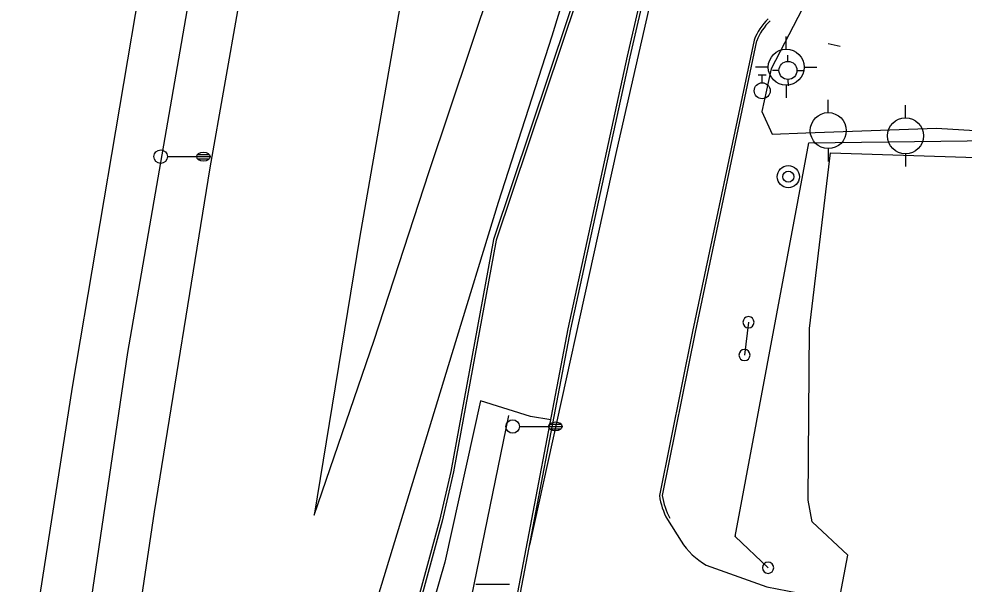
# Model space of a CAD drawing. Extents: x 2145380 to 2156929, y 139568 to 149130.
# Drawn here: x 2150853.5 to 2151063.6, y 147232.9 to 147358.5 of the extents above; entities that cross this region are included whole.
import ezdxf

# ---------------------------------------------------------------- set-up
doc = ezdxf.new("R2010")
doc.units = 0
for name, color, linetype in [('Default', 7, 'Continuous'), ('TOPO_Asphalt', 7, 'Continuous'), ('TOPO_Concrete', 7, 'Continuous'), ('TOPO_Curb Back', 7, 'Continuous'), ('TOPO_Fence', 7, 'Continuous'), ('TOPO_Light Pole', 7, 'Continuous'), ('TOPO_Misc', 7, 'Continuous'), ('TOPO_Power Pole', 7, 'Continuous'), ('TOPO_San Manhole', 7, 'Continuous'), ('TOPO_Sign', 7, 'Continuous'), ('TOPO_Tree', 7, 'Continuous'), ('TOPO_Wall Freestanding', 7, 'Continuous'), ('TOPO_Water Fire Hydrant', 7, 'Continuous'), ('TOPO_Water Valve', 7, 'Continuous')]:
    doc.layers.add(name, color=color, linetype=linetype)

# ---------------------------------------------------------------- blocks, each defined once
blk = doc.blocks.new('LP')
at = {"layer": 'TOPO_Light Pole'}
blk.add_line((3.81, 0), (20.32, 0), dxfattribs=at)
for points in [[(20.32, 0), (27.94, 0)], [(20.32, 0), (23.5, 0)], [(20.83, 1.27), (27.43, 1.27)], [(20.83, 1.27), (23.5, 1.27)], [(23.71, 1.27), (27.43, 1.27)], [(23.71, 0), (27.94, 0)], [(20.83, -1.27), (27.43, -1.27)], [(20.83, -1.27), (23.5, -1.27)], [(23.71, -1.27), (27.43, -1.27)]]:
    blk.add_lwpolyline(points, dxfattribs=at)
blk.add_circle((0, 0), 3.81, dxfattribs=at)
blk.add_ellipse((24.13, 0), major_axis=(3.81, 0), ratio=0.666667, dxfattribs=at)
blk = doc.blocks.new('FIRHYD')
at = {"layer": 'TOPO_Water Fire Hydrant'}
for p, q in [((-0.02, 10.16), (-0.03, 17.34)), ((10.16, 0.02), (17.34, 0.03)), ((-10.16, -0.02), (-17.34, -0.03)), ((0.02, -10.16), (0.03, -17.34))]:
    blk.add_line(p, q, dxfattribs=at)
blk.add_circle((0, 0), 10.16, dxfattribs=at)
blk = doc.blocks.new('POST')
at = {"layer": 'TOPO_Misc'}
for start, end in [(90, 180), (180, 270), (360, 90), (270, 0)]:
    blk.add_arc((-0.01, 0.03), 3.16, start, end, dxfattribs=at)
blk = doc.blocks.new('POWPOL')
at = {"layer": 'TOPO_Power Pole'}
for p, q in [((0, 10.16), (0, 17.34)), ((0, -10.16), (0, -17.34))]:
    blk.add_line(p, q, dxfattribs=at)
blk.add_circle((0, 0), 10.16, dxfattribs=at)
blk = doc.blocks.new('WATVAL')
at = {"layer": 'Default'}
for p, q in [((-2.25, 9), (2.25, 9)), ((0, 4.5), (0, 9))]:
    blk.add_line(p, q, dxfattribs=at)
blk.add_circle((0, 0), 4.5, dxfattribs=at)
blk = doc.blocks.new('EXMHSS')
at = {"layer": 'Default'}
for radius in [6.3, 3.13]:
    blk.add_circle((0, 0), radius, dxfattribs=at)

msp = doc.modelspace()

# ---------------------------------------------------------------- linework, layer by layer
at = {"layer": 'TOPO_Asphalt'}
for points in [[(2151148.58, 148387.71), (2151085.35, 148183.97), (2151069.92, 148133.07), (2151057.83, 148094.37), (2151049.57, 148067.66), (2151035.93, 148022.98), (2151024.64, 147984.83), (2151012.64, 147943.42), (2151001.98, 147906), (2150990.9, 147865.2), (2150980.73, 147826.5), (2150968.97, 147781.23), (2150957.45, 147734.97), (2150948.5, 147698.21), (2150935.23, 147640.33), (2150928.26, 147609.37), (2150921.99, 147580.12), (2150903.41, 147490.92), (2150881.14, 147370.04), (2150865.32, 147276.63), (2150852.01, 147191.15), (2150840.13, 147102.7), (2150828.19, 147005.35), (2150817.7, 146900.58)], [(2151006.56, 147691.16), (2150992.5, 147631.26), (2150977.78, 147565.04), (2150959.56, 147475.96), (2150943.48, 147391.41), (2150929.21, 147309.79), (2150919.13, 147248.19), (2150932.49, 147287.08), (2150944.65, 147324.35), (2150958.68, 147366.43), (2150972.35, 147411.45)], [(2150900.19, 147099.76), (2150907.43, 147133.87), (2150920.61, 147185.98), (2150930.2, 147219.74), (2150949.81, 147284.16), (2150960.12, 147317.76), (2150972.04, 147354.75), (2150985.94, 147400.03), (2150998.89, 147441.4), (2151013.48, 147488.89), (2151027.62, 147533.42), (2151037.3, 147564.38), (2151048.91, 147602.97), (2151053.19, 147617.43), (2151054.36, 147617.07), (2151045.64, 147582.03), (2151033.02, 147528.36), (2151016.82, 147460.74), (2151003.63, 147405.03), (2150986.37, 147329.26), (2150967.03, 147241.55)], [(2150862.87, 147102.56), (2150871.89, 147169.89), (2150883.68, 147248.97), (2150896.04, 147325.42), (2150908.8, 147397.79), (2150925.39, 147484.38), (2150943.31, 147572.06)], [(2151006.27, 147237.11), (2151019.8, 147232.28), (2151035.84, 147229.14), (2151037.81, 147239.34), (2151029.86, 147246.74), (2151028.95, 147251.58), (2151029.27, 147289.66), (2151033.95, 147328.73), (2151131.17, 147325.61), (2151125.04, 147239.45), (2151136.04, 147206.84), (2151196.95, 147204.51), (2151373.38, 147204.54), (2151373.14, 147190.75), (2151212.92, 147190.43)], [(2150997.66, 147247.23), (2151000.72, 147242.42)]]:
    msp.add_lwpolyline(points, dxfattribs=at)
msp.add_arc((2151014.18, 147250.95), 15.94, 212.3474, 240.2278, dxfattribs=at)
at = {"layer": 'TOPO_Concrete'}
msp.add_lwpolyline([(2150971.74, 147269.4), (2150967.22, 147270.16), (2150956.14, 147273.62), (2150948.18, 147237.8), (2150936.69, 147197.9), (2150925.39, 147147.18), (2150922.83, 147147.9)], dxfattribs=at)
at = {"layer": 'TOPO_Curb Back'}
for points in [[(2151030.36, 147540.35), (2151008.31, 147465.38), (2150987.94, 147395.68), (2150959.02, 147309.46), (2150949.52, 147257.94), (2150947.03, 147247.03), (2150934.41, 147200.86), (2150921.9, 147146.55), (2150911.41, 147093.91)], [(2151030.89, 147540.05), (2151008.88, 147465.21), (2150988.52, 147395.5), (2150959.6, 147309.31), (2150950.11, 147257.82), (2150947.61, 147246.89), (2150934.99, 147200.71), (2150922.49, 147146.42), (2150912, 147093.79)], [(2150943.41, 147095.16), (2150952.8, 147162.7), (2150964.12, 147229.48), (2150975.61, 147289.65), (2150988.78, 147350.2), (2151004.02, 147415.95), (2151021.16, 147488.54), (2151033.08, 147539.76)], [(2150944, 147095.07), (2150953.39, 147162.61), (2150964.71, 147229.38), (2150976.2, 147289.53), (2150989.36, 147350.06), (2151004.6, 147415.82), (2151021.74, 147488.4), (2151033.72, 147539.83)], [(2151016.94, 147353.77), (2151003.22, 147289), (2150995.9, 147252.58)], [(2151017.51, 147353.6), (2151003.81, 147288.88), (2150996.51, 147252.56)]]:
    msp.add_lwpolyline(points, dxfattribs=at)
for centre, radius, start, end in [((2151028.93, 147349.19), 12.84, 133.5324, 159.0965), ((2151028.93, 147349.19), 12.24, 133.5323, 158.8793), ((2151011.75, 147254.82), 16.01, 188.0607, 208.3203), ((2151011.76, 147254.83), 15.41, 188.4409, 208.3197)]:
    msp.add_arc(centre, radius, start, end, dxfattribs=at)
at = {"layer": 'TOPO_Fence'}
for points in [[(2151012.75, 147243.46), (2151029.07, 147330.94), (2151122.95, 147332.14), (2151239.7, 147332.08), (2151241.6, 147273.48)], [(2150915.52, 146167.74), (2150915.1, 146266.94), (2150914.68, 146361.73), (2150914.13, 146474.22), (2150913.56, 146573.2), (2150913.15, 146665.23), (2150912.91, 146777.14), (2150914.21, 146828.72), (2150919.01, 146898.79), (2150926.46, 146985.19), (2150933.61, 147070.03), (2150936.32, 147100.44), (2150940.26, 147145.37), (2150952.9, 147224.15), (2150962.41, 147270.35)], [(2151020.05, 147236.51), (2151012.75, 147243.46), (2151012.81, 147243.69)]]:
    msp.add_lwpolyline(points, dxfattribs=at)
at = {"layer": 'TOPO_Sign'}
for points in [[(2151033.4, 147353.02), (2151036.06, 147352.46)], [(2151015.7, 147291.08), (2151014.83, 147283.78)], [(2150955.1, 147232.89), (2150962.6, 147232.9)]]:
    msp.add_lwpolyline(points, dxfattribs=at)
at = {"layer": 'TOPO_Tree'}
msp.add_lwpolyline([(2151114.09, 147728.5), (2151096.61, 147643.05), (2151073.7, 147542.28), (2151070.85, 147529.37), (2151057.96, 147478.24), (2151045.83, 147410.77), (2151041.64, 147384.87), (2151037.82, 147370.02), (2151027.6, 147360.69), (2151020.7, 147347.39), (2151018.66, 147337.94), (2151020.97, 147332.91), (2151028.43, 147333.2), (2151057.49, 147334.2), (2151129.61, 147329.84), (2151180.34, 147329.96), (2151198.41, 147332.35), (2151213.34, 147335.58)], dxfattribs=at)
at = {"layer": 'TOPO_Wall Freestanding'}
msp.add_lwpolyline([(2151336.32, 148953.74), (2151322.23, 148907.93), (2151284.28, 148786.3), (2151239.81, 148641.85), (2151199.12, 148510.75), (2151182.1, 148455.86), (2151142.3, 148328), (2151095.05, 148175.91), (2151053.71, 148043.16), (2150993.17, 147829.95), (2150947.4, 147643.21), (2150938.13, 147601.94), (2150921.17, 147523), (2150897.57, 147399.22), (2150877.65, 147284.38), (2150857.8, 147149.76), (2150851.31, 147098.47)], dxfattribs=at)

# ---------------------------------------------------------------- block references
at = {"layer": 'TOPO_Light Pole', "xscale": 0.39370000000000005, "yscale": 0.3937000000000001}
for p in [(2150885.03, 147327.9), (2150963.27, 147267.92)]:
    msp.add_blockref('LP', p, dxfattribs=at)
at = {"layer": 'TOPO_Misc', "xscale": 0.39370000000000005, "yscale": 0.3937000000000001}
for p in [(2151015.7, 147291.08), (2151014.81, 147283.78), (2151020.05, 147236.51)]:
    msp.add_blockref('POST', p, dxfattribs=at)
at = {"layer": 'TOPO_Power Pole', "xscale": 0.39370000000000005, "yscale": 0.3937000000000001}
for p in [(2151033.43, 147333.67), (2151050.59, 147332.5)]:
    msp.add_blockref('POWPOL', p, dxfattribs=at)
at = {"layer": 'TOPO_San Manhole', "xscale": 0.39370000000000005, "yscale": 0.3937000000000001}
msp.add_blockref('EXMHSS', (2151024.54, 147323.43), dxfattribs=at)
at = {"layer": 'TOPO_Water Fire Hydrant'}
for p, xscale, yscale in [((2151024.09, 147347.77), 0.39370000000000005, 0.3937000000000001), ((2151024.47, 147347.05), 0.19685000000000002, 0.19685000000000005)]:
    msp.add_blockref('FIRHYD', p, dxfattribs=dict(at, xscale=xscale, yscale=yscale))
at = {"layer": 'TOPO_Water Valve', "xscale": 0.39370000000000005, "yscale": 0.3937000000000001}
msp.add_blockref('WATVAL', (2151018.74, 147342.53), dxfattribs=at)

doc.saveas('drawing.dxf')
